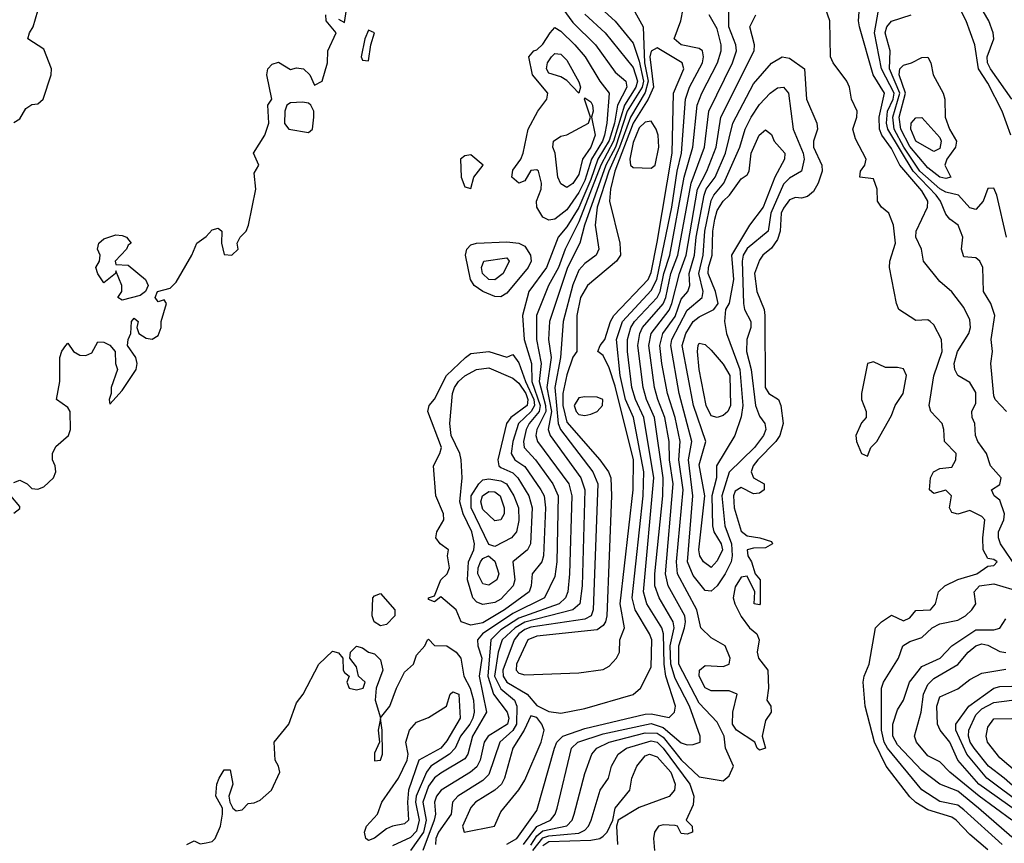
# Model space of a CAD drawing. Header units: metres. Extents: x -51132 to -49532, y -231222 to -229437.
# Tile 291 of 656: x -50838 to -50756, y -230164 to -230096. Entities that reach past the tile are written whole.
import ezdxf

# ---------------------------------------------------------------- set-up
doc = ezdxf.new("R2010")
doc.units = ezdxf.units.M
for name, color, linetype in [('CONTOUR_HALF', 8, 'Continuous'), ('CONTOUR_INDEX', 1, 'Continuous'), ('CONTOUR_INTER', 3, 'Continuous')]:
    doc.layers.add(name, color=color, linetype=linetype)

msp = doc.modelspace()

# ---------------------------------------------------------------- linework, layer by layer
at = {"layer": 'CONTOUR_HALF'}
for points, elevation in [([(-50795.687, -230164.259), (-50794.58, -230162.777), (-50793.437, -230162.259), (-50793.053, -230161.759), (-50792.901, -230161.259), (-50791.714, -230156.259), (-50791.171, -230155.759), (-50789.08, -230155.075), (-50785.08, -230154.194), (-50784.08, -230154.54), (-50782.58, -230155.823), (-50782.08, -230155.983), (-50781.58, -230155.964), (-50781.01, -230155.759), (-50781.009, -230155.259), (-50781.884, -230152.759), (-50783.08, -230150.454), (-50783.452, -230149.259), (-50783.496, -230147.759), (-50783.174, -230146.259), (-50783.24, -230145.759), (-50784.42, -230143.759), (-50784.784, -230142.759), (-50784.778, -230141.759), (-50784.103, -230135.259), (-50784.069, -230133.759), (-50784.81, -230128.759), (-50785.465, -230127.259), (-50785.745, -230126.259), (-50786.174, -230122.759), (-50786.028, -230121.759), (-50785.799, -230121.259), (-50784.08, -230119.303), (-50783.843, -230118.759), (-50783.453, -230116.759), (-50782.865, -230115.259), (-50781.753, -230109.259), (-50780.649, -230106.259), (-50780.27, -230103.259), (-50778.322, -230099.259), (-50777.968, -230098.259), (-50778.035, -230097.759), (-50778.626, -230096.259), (-50778.655, -230093.259)], 10.5), ([(-50757.08, -230164.725), (-50758.58, -230163.44), (-50759.715, -230162.259), (-50760.08, -230162), (-50762.08, -230161.395), (-50763.08, -230160.785), (-50763.58, -230160.311), (-50765.548, -230157.759), (-50766.513, -230155.759), (-50767.279, -230152.759), (-50767.453, -230150.759), (-50767.377, -230150.259), (-50766.957, -230149.259), (-50766.411, -230146.259), (-50765.919, -230145.759), (-50765.08, -230145.207), (-50764.08, -230145.654), (-50763.58, -230145.403), (-50763.08, -230144.798), (-50761.846, -230144.759), (-50761.422, -230144.259), (-50761.173, -230143.259), (-50760.662, -230142.759), (-50759.58, -230142.228), (-50757.986, -230141.759), (-50757.08, -230141.123), (-50756.58, -230141.066), (-50756.294, -230140.759), (-50756.58, -230140.558), (-50757.08, -230140.469), (-50757.455, -230139.759), (-50757.508, -230138.759), (-50757.336, -230137.259), (-50757.58, -230136.982), (-50758.58, -230136.489), (-50759.58, -230136.78), (-50760.08, -230136.663), (-50760.262, -230136.259), (-50760.101, -230135.259), (-50760.58, -230134.809), (-50761.58, -230135.08), (-50761.934, -230134.759), (-50761.852, -230133.759), (-50761.592, -230133.259), (-50761.08, -230132.99), (-50760.08, -230132.896), (-50759.743, -230132.259), (-50759.725, -230131.759), (-50760.686, -230130.759), (-50760.731, -230129.759), (-50760.885, -230129.259), (-50761.808, -230128.259), (-50761.962, -230127.759), (-50761.58, -230125.276), (-50760.89, -230123.259), (-50760.924, -230122.259), (-50761.58, -230121.042), (-50761.871, -230120.759), (-50762.08, -230120.635), (-50763.08, -230120.692), (-50764.472, -230119.759), (-50764.674, -230119.259), (-50765.262, -230116.259), (-50765.229, -230115.759), (-50764.772, -230114.259), (-50764.914, -230112.759), (-50765.307, -230111.759), (-50765.93, -230111.259), (-50766.26, -230110.759), (-50766.27, -230109.759), (-50766.58, -230108.893), (-50767.711, -230108.759), (-50767.655, -230108.259), (-50767.314, -230107.759), (-50767.208, -230107.259), (-50768.08, -230105.56), (-50768.317, -230104.759), (-50767.964, -230103.759), (-50767.939, -230103.259), (-50768.427, -230102.259), (-50768.57, -230101.259), (-50768.808, -230100.759), (-50769.933, -230099.259), (-50770.158, -230098.759), (-50770.222, -230095.759), (-50770.924, -230093.759)], 11.5), ([(-50755.532, -230128.259), (-50756.475, -230127.259), (-50756.58, -230126.94), (-50756.826, -230124.259), (-50756.703, -230123.259), (-50756.811, -230122.259), (-50756.497, -230120.259), (-50756.82, -230119.259), (-50757.449, -230118.259), (-50757.505, -230116.259), (-50757.742, -230115.759), (-50758.08, -230115.455), (-50759.08, -230115.395), (-50759.279, -230114.759), (-50759.17, -230113.759), (-50759.543, -230112.759), (-50760.237, -230112.259), (-50760.58, -230111.841), (-50761.024, -230110.759), (-50761.377, -230110.259), (-50763.298, -230108.259), (-50765.401, -230104.759), (-50765.502, -230104.259), (-50765.416, -230103.259), (-50764.963, -230102.259), (-50764.873, -230101.759), (-50765.914, -230099.759), (-50766.496, -230096.759), (-50765.965, -230093.759)], 12.5), ([(-50755.167, -230105.259), (-50755.893, -230103.259), (-50757.08, -230100.93), (-50757.864, -230099.759), (-50758.15, -230097.759), (-50758.879, -230095.759), (-50759.877, -230093.759)], 13.5), ([(-50838.08, -230104.22), (-50837.58, -230103.899), (-50837.08, -230103.041), (-50836.58, -230102.7), (-50836.08, -230102.65), (-50835.646, -230102.259), (-50834.972, -230100.259), (-50834.951, -230099.759), (-50835.58, -230098.117), (-50836.92, -230097.259), (-50836.783, -230096.759), (-50836.469, -230096.259), (-50835.898, -230094.259)], 10.5), ([(-50786.581, -230094.759), (-50785.749, -230096.259), (-50785.638, -230099.259), (-50785.323, -230100.759), (-50785.58, -230101.712), (-50786.804, -230103.759), (-50787.697, -230106.259), (-50788.603, -230108.259), (-50789.562, -230111.259), (-50789.731, -230112.759), (-50789.426, -230114.759), (-50789.663, -230115.259), (-50790.58, -230115.948), (-50791.08, -230116.501), (-50791.58, -230117.718), (-50792.4, -230120.759), (-50792.613, -230123.759), (-50793.098, -230126.259), (-50792.804, -230129.259), (-50792.606, -230129.759), (-50789.937, -230133.259), (-50789.507, -230134.259), (-50789.888, -230144.759), (-50790.055, -230145.259), (-50790.58, -230145.54), (-50795.08, -230146.201), (-50795.58, -230146.383), (-50796.093, -230146.759), (-50796.47, -230147.259), (-50797.408, -230149.759), (-50797.374, -230150.259), (-50797.08, -230150.763), (-50795.395, -230151.759), (-50794.58, -230152.697), (-50793.58, -230153.221), (-50792.58, -230153.345), (-50790.58, -230152.971), (-50786.58, -230151.783), (-50785.972, -230151.259), (-50785.08, -230149.51), (-50785.02, -230147.259), (-50785.203, -230146.759), (-50786.412, -230144.759), (-50786.643, -230143.759), (-50785.753, -230135.259), (-50785.7, -230133.259), (-50786.537, -230128.759), (-50787.198, -230127.259), (-50787.653, -230125.259), (-50787.964, -230122.259), (-50787.473, -230120.759), (-50785.08, -230118.19), (-50784.615, -230117.259), (-50783.348, -230111.259), (-50782.922, -230108.259), (-50782.554, -230106.759), (-50782.229, -230102.259), (-50781.876, -230101.259), (-50780.815, -230099.259), (-50780.714, -230098.759), (-50780.821, -230098.259), (-50781.08, -230098.046), (-50782.58, -230097.747), (-50783.151, -230097.259), (-50782.605, -230095.759), (-50782.407, -230094.759)], 9.5), ([(-50790.58, -230095.212), (-50788.894, -230096.759), (-50786.58, -230099.627), (-50786.211, -230100.759), (-50786.347, -230101.259), (-50787.295, -230102.759), (-50788.213, -230105.759), (-50789.265, -230107.759), (-50791.08, -230112.465), (-50792.222, -230114.759), (-50792.795, -230116.259), (-50793.601, -230117.759), (-50794.609, -230120.259), (-50794.619, -230122.259), (-50794.211, -230124.259), (-50794.39, -230125.759), (-50793.854, -230127.759), (-50793.845, -230128.259), (-50794.596, -230129.759), (-50794.663, -230130.259), (-50794.516, -230130.759), (-50791.935, -230134.259), (-50791.669, -230135.259), (-50791.862, -230141.759), (-50792.011, -230143.259), (-50792.202, -230143.759), (-50792.74, -230144.259), (-50796.08, -230145.437), (-50797.58, -230146.401), (-50798.422, -230147.259), (-50798.672, -230150.259), (-50798.195, -230151.759), (-50797.04, -230153.259), (-50796.919, -230153.759), (-50797.011, -230154.259), (-50798.629, -230155.259), (-50798.956, -230155.759), (-50799.302, -230157.259), (-50799.58, -230157.816), (-50800.093, -230158.259), (-50802.539, -230159.759), (-50802.936, -230160.259), (-50803.086, -230160.759), (-50803.019, -230161.759), (-50803.134, -230162.259), (-50804.063, -230164.759)], 10.5), ([(-50793.471, -230096.759), (-50793.08, -230096.32), (-50792.58, -230096.61), (-50791.421, -230097.759), (-50790.567, -230098.759), (-50789.342, -230100.759), (-50788.567, -230101.759), (-50788.753, -230104.259), (-50788.95, -230105.259), (-50789.124, -230105.759), (-50790.047, -230107.259), (-50790.58, -230109.03), (-50791.08, -230110.039), (-50792.08, -230111.463), (-50793.08, -230112.262), (-50793.58, -230112.333), (-50794.08, -230112.075), (-50794.584, -230111.259), (-50794.616, -230110.759), (-50794.223, -230109.759), (-50794.191, -230109.259), (-50794.451, -230108.259), (-50794.58, -230108.145), (-50795.08, -230108.212), (-50795.58, -230109.068), (-50796.08, -230109.245), (-50796.653, -230108.759), (-50796.58, -230108.174), (-50795.914, -230107.259), (-50795.708, -230106.759), (-50795.297, -230104.759), (-50794.488, -230103.259), (-50793.764, -230102.259), (-50793.668, -230101.759), (-50794.944, -230100.259), (-50795.245, -230098.759), (-50794.846, -230098.259), (-50794.58, -230098.168), (-50794.08, -230097.691), (-50793.471, -230096.759)], 11.5), ([(-50774.174, -230098.759), (-50773.58, -230098.872), (-50772.316, -230099.759), (-50772.157, -230102.259), (-50771.312, -230104.259), (-50771.231, -230104.759), (-50771.564, -230105.759), (-50771.578, -230106.259), (-50770.875, -230107.759), (-50770.867, -230108.259), (-50771.18, -230109.259), (-50771.58, -230109.944), (-50772.08, -230110.363), (-50772.58, -230110.505), (-50773.08, -230110.454), (-50773.58, -230110.635), (-50774.08, -230111.326), (-50774.264, -230111.759), (-50774.354, -230113.259), (-50774.58, -230113.943), (-50775.08, -230114.662), (-50775.787, -230115.259), (-50776.08, -230115.671), (-50776.478, -230116.759), (-50776.289, -230118.259), (-50775.676, -230119.759), (-50775.617, -230120.259), (-50775.584, -230126.259), (-50775.303, -230126.759), (-50774.494, -230127.259), (-50774.297, -230127.759), (-50774.096, -230129.259), (-50774.371, -230130.259), (-50774.72, -230130.759), (-50776.21, -230132.259), (-50776.581, -230132.759), (-50776.756, -230133.259), (-50776.58, -230133.775), (-50775.672, -230134.259), (-50775.687, -230134.759), (-50776.08, -230135.049), (-50776.58, -230135.11), (-50777.58, -230134.562), (-50778.08, -230134.869), (-50778.241, -230135.259), (-50778.167, -230136.259), (-50777.58, -230138.206), (-50777.08, -230138.608), (-50776.033, -230138.759), (-50775.08, -230139.065), (-50774.977, -230139.259), (-50775.58, -230139.601), (-50776.58, -230139.621), (-50777.081, -230139.759), (-50777.03, -230140.259), (-50776.736, -230140.759), (-50776.417, -230141.759), (-50776.019, -230142.259), (-50776.008, -230144.259), (-50776.08, -230144.342), (-50776.516, -230144.259), (-50776.454, -230143.259), (-50777.08, -230141.94), (-50777.58, -230142.033), (-50778.08, -230142.841), (-50778.254, -230143.759), (-50778.126, -230144.259), (-50777.58, -230145.318), (-50776.898, -230146.259), (-50776.299, -230146.759), (-50776.092, -230147.259), (-50776.27, -230148.259), (-50776.137, -230148.759), (-50775.369, -230149.759), (-50775.321, -230151.259), (-50775.448, -230152.259), (-50775.139, -230152.759), (-50775.109, -230153.259), (-50775.58, -230153.961), (-50775.848, -230155.259), (-50775.574, -230156.259), (-50776.08, -230156.416), (-50776.275, -230156.259), (-50776.443, -230155.759), (-50777.992, -230154.759), (-50778.307, -230154.259), (-50778.293, -230153.259), (-50777.921, -230151.759), (-50778.58, -230151.495), (-50780.08, -230151.498), (-50780.58, -230151.244), (-50781.096, -230150.259), (-50781.056, -230149.759), (-50780.58, -230149.376), (-50779.08, -230149.459), (-50778.603, -230149.259), (-50778.505, -230148.759), (-50778.914, -230147.759), (-50780.08, -230147.084), (-50780.953, -230146.259), (-50781.289, -230144.759), (-50782.882, -230141.759), (-50782.976, -230140.759), (-50782.417, -230134.759), (-50782.77, -230132.259), (-50782.657, -230130.759), (-50783.072, -230128.759), (-50783.72, -230126.759), (-50784.2, -230124.259), (-50784.353, -230122.759), (-50784.12, -230121.759), (-50783.08, -230120.338), (-50782.58, -230118.915), (-50782.041, -230118.259), (-50781.851, -230117.759), (-50781.91, -230116.759), (-50781.469, -230115.259), (-50781.336, -230113.759), (-50780.675, -230110.259), (-50780.506, -230109.759), (-50779.765, -230108.759), (-50778.885, -230106.759), (-50778.278, -230104.259), (-50776.58, -230101), (-50775.08, -230099.279), (-50774.174, -230098.759)], 11.5), ([(-50763.437, -230099.259), (-50762.58, -230098.802), (-50762.08, -230098.784), (-50761.811, -230099.259), (-50761.624, -230100.259), (-50760.784, -230101.759), (-50760.651, -230102.259), (-50760.634, -230103.759), (-50760.28, -230104.759), (-50759.69, -230105.759), (-50759.766, -230106.259), (-50760.489, -230107.259), (-50760.657, -230107.759), (-50760.165, -230108.759), (-50760.58, -230108.883), (-50761.08, -230108.762), (-50762.08, -230107.992), (-50763.58, -230106.212), (-50764.317, -230104.759), (-50764.455, -230103.759), (-50763.94, -230101.759), (-50764.44, -230100.259), (-50764.398, -230099.759), (-50764.08, -230099.455), (-50763.437, -230099.259)], 13.5), ([(-50785.58, -230104.172), (-50786.08, -230104.662), (-50786.58, -230105.875), (-50786.843, -230107.259), (-50786.802, -230107.759), (-50786.58, -230107.962), (-50785.08, -230108.022), (-50784.753, -230107.759), (-50784.446, -230106.259), (-50784.495, -230105.259), (-50784.655, -230104.759), (-50785.08, -230104.099), (-50785.58, -230104.172)], 8.5), ([(-50776.096, -230105.259), (-50775.58, -230104.833), (-50775.08, -230105.222), (-50774.858, -230105.759), (-50773.968, -230106.759), (-50773.998, -230107.259), (-50774.795, -230108.759), (-50775.759, -230111.259), (-50776.904, -230112.759), (-50778.399, -230115.259), (-50778.224, -230117.259), (-50778.58, -230119.249), (-50778.894, -230119.759), (-50778.979, -230120.759), (-50778.799, -230121.759), (-50777.7, -230124.759), (-50777.456, -230127.759), (-50777.58, -230128.704), (-50778.116, -230130.259), (-50779.641, -230132.759), (-50779.64, -230133.759), (-50780.036, -230135.259), (-50779.972, -230137.759), (-50779.878, -230138.259), (-50779.251, -230139.259), (-50779.158, -230139.759), (-50779.58, -230140.667), (-50780.08, -230141.235), (-50780.735, -230140.759), (-50781.032, -230140.259), (-50781.119, -230139.759), (-50780.618, -230135.259), (-50781.08, -230132.696), (-50780.53, -230130.759), (-50781.566, -230127.759), (-50782.505, -230122.759), (-50782.18, -230121.759), (-50781.58, -230120.755), (-50781.08, -230120.371), (-50779.872, -230119.759), (-50779.491, -230119.259), (-50779.738, -230118.259), (-50780.324, -230116.759), (-50780.316, -230116.259), (-50779.996, -230115.259), (-50779.938, -230113.259), (-50779.778, -230112.259), (-50779.58, -230111.527), (-50779.098, -230110.759), (-50778.57, -230110.259), (-50777.58, -230108.894), (-50777.08, -230108.578), (-50776.929, -230108.259), (-50776.762, -230106.759), (-50776.096, -230105.259)], 12.5), ([(-50799.588, -230114.259), (-50797.08, -230114.127), (-50796.08, -230114.262), (-50795.58, -230114.509), (-50795.114, -230115.259), (-50795.066, -230115.759), (-50795.313, -230116.259), (-50797.08, -230118.403), (-50797.58, -230118.703), (-50798.08, -230118.677), (-50799.08, -230118.282), (-50799.785, -230117.759), (-50800.099, -230117.259), (-50800.52, -230115.259), (-50800.395, -230114.759), (-50800.08, -230114.398), (-50799.588, -230114.259)], 11.5), ([(-50800.514, -230123.759), (-50800.08, -230123.432), (-50798.58, -230123.267), (-50797.08, -230123.729), (-50796.58, -230123.502), (-50796.08, -230124.205), (-50795.538, -230125.759), (-50794.839, -230127.259), (-50794.791, -230127.759), (-50795.049, -230128.259), (-50796.098, -230129.259), (-50796.59, -230130.759), (-50796.727, -230131.759), (-50796.412, -230132.259), (-50795.58, -230132.814), (-50794.239, -230134.759), (-50793.984, -230135.259), (-50793.862, -230136.259), (-50794.028, -230140.259), (-50794.16, -230140.759), (-50794.983, -230141.759), (-50795.046, -230142.759), (-50795.233, -230143.259), (-50797.273, -230144.759), (-50799.08, -230145.83), (-50800.08, -230146.037), (-50800.878, -230145.759), (-50801.298, -230144.759), (-50802.58, -230143.663), (-50803.08, -230144.088), (-50803.58, -230143.904), (-50803.605, -230143.759), (-50803.08, -230143.59), (-50802.58, -230142.264), (-50802.027, -230141.759), (-50801.843, -230141.259), (-50802.014, -230140.259), (-50801.939, -230139.759), (-50802.609, -230139.259), (-50802.973, -230138.759), (-50802.902, -230138.259), (-50802.323, -230137.259), (-50802.349, -230136.759), (-50802.989, -230135.259), (-50803.17, -230132.759), (-50802.64, -230131.759), (-50802.518, -230131.259), (-50803.646, -230128.259), (-50803.532, -230127.759), (-50803.08, -230127.221), (-50802.093, -230125.259), (-50800.514, -230123.759)], 11.5), ([(-50791.08, -230127.121), (-50791.477, -230127.759), (-50791.315, -230128.259), (-50791.08, -230128.513), (-50790.58, -230128.588), (-50790.08, -230128.484), (-50789.578, -230128.259), (-50789.134, -230127.759), (-50789.1, -230127.259), (-50789.58, -230127.065), (-50790.58, -230127.022), (-50791.08, -230127.121)], 8.5), ([(-50799.395, -230134.259), (-50799.08, -230133.943), (-50798.58, -230133.84), (-50797.58, -230134.017), (-50797.107, -230134.259), (-50796.489, -230135.259), (-50796.098, -230136.259), (-50796.08, -230137.32), (-50796.278, -230138.259), (-50796.698, -230138.759), (-50798.08, -230139.472), (-50798.58, -230139.329), (-50800.037, -230136.259), (-50800.048, -230135.259), (-50799.395, -230134.259)], 12.5), ([(-50798.607, -230140.259), (-50798.08, -230140.706), (-50797.747, -230141.759), (-50797.924, -230142.259), (-50798.58, -230142.706), (-50799.08, -230142.583), (-50799.478, -230141.759), (-50799.465, -230141.259), (-50799.277, -230140.759), (-50799.08, -230140.489), (-50798.607, -230140.259)], 12.5), ([(-50808.215, -230143.759), (-50808.08, -230143.573), (-50807.58, -230143.405), (-50806.4, -230144.759), (-50806.4, -230145.259), (-50807.08, -230145.984), (-50807.58, -230146.075), (-50808.111, -230145.759), (-50808.273, -230145.259), (-50808.215, -230143.759)], 11.5), ([(-50755.08, -230163.662), (-50757.845, -230161.259), (-50759.58, -230159.838), (-50761.08, -230159.262), (-50762.58, -230158.129), (-50764.58, -230155.972), (-50764.969, -230155.259), (-50764.981, -230154.259), (-50764.58, -230153.077), (-50764.085, -230152.259), (-50763.582, -230150.759), (-50762.58, -230149.466), (-50761.055, -230148.759), (-50760.08, -230147.759), (-50758.08, -230146.424), (-50756.58, -230146.403), (-50756.08, -230146.283), (-50755.58, -230145.511)], 12.5), ([(-50823.7, -230164.259), (-50823.08, -230163.969), (-50822.58, -230164.224), (-50822.08, -230164.142), (-50821.58, -230164.012), (-50821.329, -230163.759), (-50820.895, -230162.759), (-50820.724, -230161.759), (-50820.732, -230161.259), (-50821.276, -230160.259), (-50821.19, -230159.259), (-50820.997, -230158.759), (-50820.58, -230158.061), (-50820.08, -230158.051), (-50819.872, -230159.259), (-50820.209, -230160.259), (-50820.123, -230160.759), (-50819.864, -230161.259), (-50819.58, -230161.475), (-50819.08, -230161.379), (-50818.58, -230160.858), (-50818.08, -230160.809), (-50817.58, -230160.585), (-50816.657, -230159.759), (-50815.956, -230158.259), (-50816.068, -230157.759), (-50816.356, -230157.259), (-50816.438, -230155.759), (-50815.196, -230154.259), (-50814.58, -230152.474), (-50814.007, -230151.759), (-50812.704, -230149.259), (-50811.58, -230148.189), (-50811.08, -230148.318), (-50810.709, -230148.759), (-50810.684, -230149.759), (-50810.58, -230149.976), (-50810.179, -230150.259), (-50810.395, -230150.759), (-50810.199, -230151.259), (-50809.58, -230151.403), (-50809.014, -230151.259), (-50808.873, -230150.759), (-50809.404, -230150.259), (-50809.58, -230149.495), (-50810.134, -230148.759), (-50810.071, -230148.259), (-50809.58, -230147.763), (-50809.08, -230147.914), (-50808.58, -230148.285), (-50808.08, -230148.413), (-50807.58, -230148.915), (-50807.391, -230149.759), (-50807.936, -230151.259), (-50808.037, -230152.259), (-50807.58, -230153.728), (-50806.812, -230152.759), (-50806.259, -230151.259), (-50805.58, -230149.922), (-50804.848, -230149.259), (-50804.58, -230148.522), (-50803.886, -230147.759), (-50803.686, -230147.259), (-50803.58, -230147.195), (-50803.08, -230147.731), (-50802.079, -230147.759), (-50801.291, -230148.259), (-50800.891, -230148.759), (-50800.658, -230150.259), (-50800.13, -230151.259), (-50799.847, -230152.259), (-50799.788, -230153.259), (-50799.917, -230153.759), (-50800.151, -230154.259), (-50800.936, -230155.259), (-50801.362, -230156.259), (-50801.848, -230156.759), (-50803.395, -230157.759), (-50803.768, -230158.259), (-50804.607, -230160.259), (-50804.667, -230160.759), (-50804.371, -230162.259), (-50804.58, -230163.157), (-50805.08, -230163.703), (-50806.58, -230164.379)], 11.5), ([(-50754.58, -230161.546), (-50757.835, -230159.259), (-50759.586, -230157.259), (-50760.244, -230155.759), (-50761.054, -230154.759), (-50761.267, -230154.259), (-50761.317, -230152.759), (-50761.08, -230151.993), (-50759.58, -230151.325), (-50758.58, -230150.559), (-50757.58, -230150.027), (-50755.58, -230149.7)], 13.5), ([(-50751.76, -230162.259), (-50755.711, -230158.759), (-50757.027, -230157.759), (-50758.218, -230156.259), (-50758.543, -230155.759), (-50758.682, -230155.259), (-50758.667, -230154.759), (-50758.08, -230153.489), (-50757.58, -230152.984), (-50756.58, -230152.446), (-50755.08, -230152.261)], 14.5), ([(-50807.58, -230153.8), (-50807.792, -230154.759), (-50807.678, -230155.759), (-50808.08, -230156.664), (-50808.08, -230157.306), (-50807.58, -230157.266), (-50807.413, -230156.759), (-50807.433, -230154.759), (-50807.58, -230153.8)], 11.5), ([(-50795.08, -230153.561), (-50795.651, -230154.759), (-50796.573, -230156.259), (-50797.276, -230158.759), (-50797.529, -230159.259), (-50798.084, -230159.759), (-50799.681, -230160.759), (-50800.08, -230161.205), (-50800.777, -230162.759), (-50800.624, -230163.259), (-50798.102, -230162.759), (-50797.58, -230161.543), (-50796.08, -230159.717), (-50795.58, -230158.922), (-50794.223, -230155.759), (-50793.972, -230154.759), (-50794.155, -230154.259), (-50794.58, -230153.704), (-50795.08, -230153.561)], 9.5), ([(-50794.927, -230164.759), (-50794.08, -230163.718), (-50793.58, -230163.541), (-50791.08, -230163.331), (-50790.58, -230163.077), (-50790.284, -230162.759), (-50790.07, -230162.259), (-50789.319, -230159.759), (-50788.636, -230158.759), (-50788.374, -230157.759), (-50787.83, -230156.759), (-50787.126, -230156.259), (-50785.08, -230155.656), (-50784.58, -230155.75), (-50784.08, -230156.255), (-50781.859, -230159.259), (-50781.518, -230160.259), (-50781.58, -230160.959), (-50782.16, -230162.259), (-50781.678, -230162.759), (-50781.646, -230163.259), (-50782.08, -230163.404), (-50782.58, -230163.347), (-50782.893, -230162.759), (-50783.08, -230162.684), (-50784.08, -230162.625), (-50784.467, -230162.759), (-50784.792, -230163.259), (-50784.879, -230163.759), (-50784.786, -230164.759)], 11.5)]:
    msp.add_lwpolyline(points, dxfattribs=dict(at, elevation=elevation))
at = {"layer": 'CONTOUR_INDEX'}
for points, elevation in [([(-50789.58, -230094.433), (-50788.08, -230095.78), (-50786.58, -230097.621), (-50786.08, -230099.096), (-50785.726, -230100.759), (-50785.826, -230101.259), (-50787.059, -230103.259), (-50788.055, -230106.259), (-50788.839, -230107.759), (-50790.623, -230112.759), (-50791, -230114.259), (-50792.03, -230116.259), (-50793.54, -230120.759), (-50793.601, -230122.259), (-50793.404, -230123.759), (-50793.75, -230126.259), (-50793.36, -230128.259), (-50793.633, -230129.759), (-50793.481, -230130.259), (-50790.932, -230133.759), (-50790.583, -230134.759), (-50790.814, -230142.759), (-50790.997, -230144.259), (-50791.58, -230144.762), (-50795.58, -230145.771), (-50796.398, -230146.259), (-50797.467, -230147.259), (-50797.805, -230148.259), (-50798.095, -230150.259), (-50797.58, -230151.314), (-50796.444, -230152.259), (-50796.255, -230152.759), (-50796.264, -230154.259), (-50796.58, -230154.796), (-50797.664, -230155.759), (-50798.58, -230158.452), (-50799.08, -230158.953), (-50801.148, -230160.259), (-50801.601, -230160.759), (-50801.7, -230161.759), (-50802.769, -230163.259), (-50802.988, -230163.759), (-50803.016, -230164.259)], 10), ([(-50797.08, -230164.255), (-50796.249, -230163.759), (-50794.58, -230161.451), (-50793.117, -230156.259), (-50792.911, -230155.759), (-50792.426, -230155.259), (-50790.58, -230154.633), (-50785.58, -230153.431), (-50785.08, -230153.415), (-50783.58, -230153.719), (-50783.139, -230153.259), (-50783.046, -230152.759), (-50783.846, -230150.259), (-50783.989, -230149.259), (-50784.061, -230146.759), (-50784.185, -230146.259), (-50785.424, -230144.259), (-50785.72, -230143.259), (-50784.863, -230133.759), (-50785.676, -230128.759), (-50786.386, -230127.259), (-50786.677, -230126.259), (-50787.051, -230123.259), (-50787.057, -230122.259), (-50786.768, -230121.259), (-50786.46, -230120.759), (-50784.581, -230118.759), (-50784.316, -230118.259), (-50784.013, -230116.759), (-50783.525, -230115.259), (-50782.334, -230108.759), (-50781.613, -230106.259), (-50781.254, -230102.759), (-50780.866, -230101.759), (-50779.563, -230099.259), (-50779.25, -230098.259), (-50779.249, -230097.759), (-50779.58, -230096.414), (-50780.246, -230095.259)], 10), ([(-50754.58, -230158.35), (-50756.08, -230157.068), (-50757.102, -230155.759), (-50757.226, -230155.259), (-50757.08, -230154.521), (-50756.58, -230153.824), (-50755.08, -230153.784)], 15)]:
    msp.add_lwpolyline(points, dxfattribs=dict(at, elevation=elevation))
at = {"layer": 'CONTOUR_INTER'}
for points, elevation in [([(-50755.08, -230102.259), (-50756.871, -230099.759), (-50757.111, -230099.259), (-50757.127, -230098.759), (-50756.588, -230097.259), (-50756.634, -230096.759), (-50756.99, -230095.759), (-50758.157, -230093.759)], 14), ([(-50811.08, -230095.624), (-50810.58, -230095.9), (-50810.325, -230094.259)], 11), ([(-50792.412, -230094.759), (-50791.58, -230095.892), (-50789.704, -230097.759), (-50788.08, -230100.03), (-50787.174, -230100.759), (-50787.105, -230101.259), (-50787.868, -230102.759), (-50788.139, -230104.259), (-50788.58, -230105.714), (-50789.505, -230107.259), (-50790.08, -230108.956), (-50791.08, -230111.28), (-50792.08, -230112.901), (-50792.817, -230113.759), (-50793.767, -230116.259), (-50795.263, -230118.259), (-50795.777, -230120.259), (-50795.646, -230122.259), (-50795.035, -230124.259), (-50794.989, -230125.759), (-50794.302, -230127.759), (-50794.388, -230128.259), (-50795.218, -230129.259), (-50795.461, -230129.759), (-50795.695, -230130.759), (-50795.642, -230131.259), (-50794.692, -230132.259), (-50793.246, -230134.259), (-50792.802, -230135.259), (-50792.92, -230140.759), (-50793.08, -230141.966), (-50793.935, -230143.759), (-50796.58, -230145.06), (-50799.11, -230146.759), (-50799.526, -230147.259), (-50799.498, -230147.759), (-50799.166, -230148.759), (-50799.375, -230150.259), (-50798.762, -230153.259), (-50799.931, -230155.259), (-50800.312, -230156.759), (-50800.58, -230157.139), (-50802.58, -230158.349), (-50803.08, -230158.736), (-50803.58, -230159.431), (-50804.051, -230160.759), (-50803.793, -230162.259), (-50804.002, -230163.259), (-50805.08, -230164.757)], 11), ([(-50754.658, -230141.259), (-50756.017, -230139.259), (-50756.203, -230138.759), (-50756.202, -230138.259), (-50755.763, -230137.259), (-50755.704, -230136.759), (-50756.08, -230135.64), (-50756.558, -230135.259), (-50756.769, -230134.759), (-50756.08, -230134.329), (-50755.96, -230133.759), (-50756.846, -230132.759), (-50757.193, -230131.759), (-50757.902, -230130.759), (-50758.113, -230130.259), (-50758.171, -230129.259), (-50758.378, -230128.759), (-50758.418, -230128.259), (-50758.08, -230127.547), (-50758.08, -230126.66), (-50758.58, -230125.828), (-50759.58, -230125.264), (-50759.831, -230124.759), (-50759.869, -230124.259), (-50759.614, -230123.259), (-50758.651, -230121.759), (-50758.524, -230121.259), (-50758.58, -230120.617), (-50759.08, -230119.6), (-50760.08, -230118.285), (-50761.08, -230117.438), (-50762.429, -230115.759), (-50762.59, -230114.759), (-50763.065, -230113.759), (-50763.026, -230113.259), (-50762.111, -230111.259), (-50762.063, -230110.759), (-50762.58, -230109.898), (-50764.402, -230107.759), (-50765.08, -230106.37), (-50765.885, -230105.259), (-50766.086, -230104.759), (-50766.123, -230103.759), (-50765.676, -230101.759), (-50766.613, -230100.259), (-50767.75, -230096.259), (-50767.847, -230095.759), (-50767.738, -230094.259)], 12), ([(-50838.08, -230134.154), (-50837.58, -230133.972), (-50836.954, -230134.259), (-50836.58, -230134.656), (-50836.08, -230134.721), (-50835.58, -230134.512), (-50834.782, -230133.759), (-50834.59, -230133.259), (-50834.634, -230132.759), (-50834.86, -230132.259), (-50834.863, -230131.759), (-50834.58, -230131.173), (-50833.536, -230130.259), (-50833.354, -230129.759), (-50833.403, -230128.259), (-50833.58, -230127.932), (-50834.539, -230127.259), (-50834.237, -230125.759), (-50834.264, -230123.759), (-50834.08, -230123.226), (-50833.746, -230122.759), (-50833.58, -230122.562), (-50833.126, -230123.259), (-50832.58, -230123.562), (-50832.08, -230123.591), (-50831.58, -230123.375), (-50831.08, -230122.451), (-50830.58, -230122.49), (-50830.08, -230122.744), (-50829.657, -230123.259), (-50829.623, -230124.259), (-50829.456, -230124.759), (-50829.968, -230126.259), (-50829.975, -230126.759), (-50830.146, -230127.259), (-50830.08, -230127.628), (-50829.08, -230126.508), (-50827.901, -230124.759), (-50827.809, -230124.259), (-50827.931, -230123.759), (-50828.626, -230122.759), (-50828.567, -230122.259), (-50828.337, -230121.759), (-50828.277, -230120.759), (-50828.08, -230120.477), (-50827.739, -230120.759), (-50827.849, -230121.259), (-50827.694, -230121.759), (-50827.08, -230122.145), (-50826.58, -230122.248), (-50826.08, -230121.936), (-50825.817, -230121.259), (-50825.821, -230120.759), (-50825.379, -230119.259), (-50825.58, -230118.95), (-50826.08, -230119.134), (-50826.325, -230118.759), (-50826.125, -230118.259), (-50825.08, -230118.003), (-50824.58, -230117.495), (-50823.282, -230115.259), (-50822.861, -230114.259), (-50822.08, -230113.694), (-50821.58, -230113.137), (-50821.08, -230113.005), (-50820.78, -230113.259), (-50820.816, -230114.259), (-50820.58, -230115.203), (-50819.951, -230115.259), (-50819.408, -230114.759), (-50819.495, -230114.259), (-50819.267, -230113.759), (-50818.763, -230113.259), (-50818.57, -230112.759), (-50817.943, -230109.759), (-50818.08, -230108.434), (-50817.69, -230107.759), (-50818.147, -230106.759), (-50817.203, -230105.259), (-50816.864, -230104.259), (-50816.941, -230102.759), (-50816.634, -230102.259), (-50817.047, -230100.259), (-50816.952, -230099.759), (-50816.58, -230099.37), (-50816.08, -230099.204), (-50815.08, -230099.8), (-50814.58, -230099.65), (-50813.977, -230099.759), (-50813.474, -230100.259), (-50813.08, -230101.104), (-50812.447, -230100.759), (-50811.979, -230099.259), (-50811.963, -230098.259), (-50811.271, -230096.759), (-50812.112, -230095.759), (-50812.128, -230095.259)], 11), ([(-50795.08, -230164.338), (-50794.58, -230163.543), (-50794.08, -230163.144), (-50792.08, -230162.73), (-50791.654, -230162.259), (-50791.466, -230161.759), (-50790.58, -230158.378), (-50790.013, -230156.759), (-50789.6, -230156.259), (-50788.58, -230155.766), (-50785.58, -230154.973), (-50784.58, -230155.001), (-50784.08, -230155.342), (-50782.58, -230157.226), (-50781.08, -230158.645), (-50779.08, -230158.963), (-50778.58, -230158.557), (-50778.239, -230157.759), (-50778.883, -230156.259), (-50779.012, -230155.259), (-50779.58, -230154.104), (-50781.08, -230152.511), (-50782.765, -230149.259), (-50782.787, -230147.759), (-50782.315, -230146.259), (-50782.218, -230145.759), (-50782.283, -230145.259), (-50783.672, -230142.759), (-50783.898, -230141.759), (-50783.236, -230134.259), (-50783.561, -230132.259), (-50783.586, -230130.759), (-50783.943, -230128.759), (-50784.535, -230127.259), (-50784.786, -230126.259), (-50785.264, -230122.759), (-50785.086, -230121.759), (-50783.58, -230119.827), (-50783.365, -230119.259), (-50782.717, -230116.759), (-50782.176, -230115.259), (-50781.219, -230109.759), (-50780.461, -230108.259), (-50779.67, -230106.259), (-50779.28, -230103.759), (-50776.505, -230098.259), (-50776.479, -230097.759), (-50776.881, -230096.259), (-50776.367, -230095.259)], 11), ([(-50755.533, -230113.759), (-50756.327, -230110.259), (-50756.58, -230109.681), (-50757.08, -230109.7), (-50757.462, -230110.759), (-50758.08, -230111.454), (-50758.58, -230111.318), (-50759.509, -230110.259), (-50760.58, -230110.018), (-50761.08, -230109.723), (-50762.721, -230108.259), (-50764.072, -230106.259), (-50764.857, -230104.759), (-50764.993, -230103.759), (-50764.389, -230101.759), (-50765.254, -230099.759), (-50765.195, -230098.259), (-50765.618, -230096.759), (-50765.473, -230096.259), (-50765.08, -230095.768), (-50763.465, -230095.259)], 13), ([(-50808.58, -230096.521), (-50808.89, -230097.259), (-50809.197, -230098.759), (-50809.08, -230099.014), (-50808.58, -230099.093), (-50808.383, -230097.759), (-50808.083, -230096.759), (-50808.58, -230096.521)], 11), ([(-50784.58, -230097.996), (-50785.08, -230098.283), (-50785.177, -230098.759), (-50784.886, -230101.259), (-50785.324, -230102.259), (-50786.58, -230104.267), (-50788.1, -230108.259), (-50788.462, -230109.759), (-50788.53, -230110.759), (-50787.695, -230114.259), (-50787.633, -230115.259), (-50787.971, -230115.759), (-50790.359, -230117.759), (-50790.957, -230118.759), (-50791.271, -230120.259), (-50791.267, -230123.259), (-50791.58, -230123.722), (-50792.08, -230125.207), (-50792.429, -230126.759), (-50792.41, -230127.759), (-50792.08, -230129.141), (-50789.336, -230132.259), (-50788.632, -230133.259), (-50788.428, -230133.759), (-50788.37, -230135.259), (-50788.763, -230145.259), (-50788.875, -230145.759), (-50789.08, -230146.049), (-50789.58, -230146.403), (-50794.58, -230146.94), (-50795.324, -230147.259), (-50796.285, -230149.259), (-50796.311, -230149.759), (-50796.08, -230150.016), (-50795.58, -230150.152), (-50791.08, -230149.999), (-50789.08, -230149.708), (-50788.58, -230149.448), (-50787.95, -230148.759), (-50787.722, -230148.259), (-50787.691, -230147.259), (-50787.29, -230146.259), (-50787.646, -230144.259), (-50786.565, -230134.759), (-50786.558, -230132.259), (-50788.08, -230126.151), (-50788.58, -230124.631), (-50789.08, -230123.586), (-50789.498, -230123.259), (-50789.325, -230122.759), (-50788.93, -230122.259), (-50788.471, -230120.759), (-50788.186, -230120.259), (-50785.338, -230117.259), (-50785.08, -230116.688), (-50784.58, -230114.173), (-50783.325, -230106.759), (-50783.209, -230101.759), (-50782.363, -230099.759), (-50782.502, -230099.259), (-50784.58, -230097.996)], 9), ([(-50793.365, -230098.759), (-50793.08, -230098.463), (-50792.58, -230098.519), (-50792.08, -230099.022), (-50791.08, -230100.836), (-50790.949, -230101.259), (-50791.08, -230101.759), (-50792.08, -230100.721), (-50792.58, -230100.423), (-50793.58, -230100.103), (-50793.777, -230099.759), (-50793.708, -230099.259), (-50793.365, -230098.759)], 12), ([(-50775.175, -230101.759), (-50774.58, -230101.333), (-50774.08, -230101.284), (-50773.663, -230101.759), (-50773.255, -230104.759), (-50772.424, -230106.759), (-50772.367, -230107.259), (-50772.58, -230108.262), (-50773.58, -230108.846), (-50774.08, -230109.339), (-50775.119, -230111.759), (-50775.357, -230113.259), (-50777.08, -230114.692), (-50777.425, -230115.259), (-50777.516, -230115.759), (-50777.405, -230119.259), (-50777.316, -230119.759), (-50776.794, -230120.759), (-50776.796, -230121.259), (-50777.124, -230122.259), (-50777.149, -230123.259), (-50776.763, -230124.759), (-50776.413, -230127.759), (-50776.08, -230128.642), (-50775.623, -230129.259), (-50775.548, -230129.759), (-50775.725, -230130.259), (-50776.497, -230131.259), (-50778.58, -230133.29), (-50779.205, -230135.259), (-50778.941, -230137.759), (-50778.388, -230139.259), (-50778.329, -230140.259), (-50778.435, -230140.759), (-50778.914, -230141.759), (-50779.58, -230142.763), (-50780.08, -230143.186), (-50780.58, -230143.129), (-50781.58, -230141.885), (-50782.049, -230140.759), (-50781.609, -230135.259), (-50781.972, -230132.259), (-50781.706, -230130.759), (-50782.759, -230126.759), (-50783.437, -230122.759), (-50783.365, -230122.259), (-50782.08, -230119.813), (-50780.836, -230118.759), (-50780.755, -230118.259), (-50781.124, -230116.759), (-50780.752, -230115.259), (-50780.612, -230113.259), (-50780.08, -230110.689), (-50779.873, -230110.259), (-50779.029, -230109.259), (-50777.701, -230106.259), (-50777.269, -230104.759), (-50776.75, -230103.759), (-50776.08, -230102.721), (-50775.175, -230101.759)], 12), ([(-50790.615, -230102.259), (-50790.58, -230102.152), (-50790.08, -230102.488), (-50789.951, -230102.759), (-50789.892, -230103.259), (-50790.047, -230103.759), (-50789.723, -230105.259), (-50790.08, -230106.252), (-50790.795, -230107.259), (-50791.08, -230108.549), (-50791.58, -230109.289), (-50792.08, -230109.615), (-50792.58, -230109.312), (-50792.833, -230108.759), (-50793.058, -230106.759), (-50793.257, -230106.259), (-50793.201, -230105.759), (-50792.58, -230105.347), (-50792.08, -230105.227), (-50790.282, -230104.259), (-50790.112, -230103.759), (-50790.615, -230102.259)], 12), ([(-50815.08, -230102.581), (-50815.379, -230102.759), (-50815.55, -230103.259), (-50815.58, -230104.281), (-50815.211, -230104.759), (-50813.58, -230105.036), (-50813.247, -230104.759), (-50813.134, -230103.759), (-50813.117, -230103.259), (-50813.387, -230102.759), (-50813.58, -230102.589), (-50814.08, -230102.522), (-50815.08, -230102.581)], 11), ([(-50763.455, -230104.259), (-50763.08, -230103.81), (-50762.58, -230103.806), (-50761.08, -230105.451), (-50760.95, -230105.759), (-50761.08, -230106.377), (-50761.58, -230106.613), (-50763.08, -230105.766), (-50763.475, -230104.759), (-50763.455, -230104.259)], 14), ([(-50800.58, -230106.979), (-50800.92, -230107.259), (-50800.884, -230108.759), (-50800.58, -230109.561), (-50800.08, -230109.689), (-50799.81, -230108.759), (-50799.051, -230107.759), (-50800.08, -230106.899), (-50800.58, -230106.979)], 11), ([(-50830.185, -230113.759), (-50829.58, -230113.568), (-50829.08, -230113.61), (-50828.709, -230113.759), (-50828.324, -230114.259), (-50828.58, -230114.425), (-50828.717, -230114.759), (-50829.651, -230115.759), (-50829.58, -230116.024), (-50828.58, -230116.083), (-50827.136, -230117.259), (-50826.911, -230117.759), (-50827.115, -230118.259), (-50827.58, -230118.596), (-50829.08, -230119), (-50829.417, -230118.759), (-50829.102, -230118.259), (-50829.103, -230117.759), (-50829.58, -230116.56), (-50829.628, -230116.759), (-50830.58, -230117.538), (-50831.08, -230116.796), (-50831.254, -230116.259), (-50830.949, -230115.759), (-50830.886, -230115.259), (-50831.122, -230114.759), (-50831.02, -230114.259), (-50830.58, -230113.894), (-50830.185, -230113.759)], 11), ([(-50798.99, -230115.759), (-50797.08, -230115.469), (-50796.887, -230115.759), (-50797.377, -230116.759), (-50798.08, -230117.307), (-50798.58, -230117.264), (-50799.105, -230116.759), (-50799.198, -230116.259), (-50798.99, -230115.759)], 12), ([(-50781.172, -230122.759), (-50781.08, -230122.567), (-50780.58, -230122.684), (-50780.08, -230123.145), (-50779.08, -230124.307), (-50778.539, -230125.259), (-50778.471, -230127.759), (-50778.692, -230128.259), (-50779.08, -230128.571), (-50779.58, -230128.759), (-50780.08, -230128.611), (-50780.513, -230127.759), (-50781.085, -230124.759), (-50781.237, -230123.259), (-50781.172, -230122.759)], 13), ([(-50767.08, -230124.253), (-50767.587, -230126.759), (-50767.573, -230127.259), (-50767.192, -230128.259), (-50767.189, -230128.759), (-50767.58, -230129.187), (-50768.046, -230130.259), (-50767.989, -230130.759), (-50767.58, -230131.745), (-50767.08, -230131.968), (-50766.802, -230131.259), (-50766.318, -230130.759), (-50765.08, -230128.588), (-50764.788, -230127.759), (-50764.109, -230126.759), (-50763.837, -230125.259), (-50764.08, -230124.716), (-50764.58, -230124.584), (-50765.58, -230124.586), (-50766.58, -230124.108), (-50767.08, -230124.253)], 11), ([(-50799.603, -230124.759), (-50798.58, -230124.63), (-50796.58, -230125.487), (-50796.08, -230125.881), (-50795.505, -230126.759), (-50795.322, -230127.259), (-50795.394, -230127.759), (-50796.757, -230128.759), (-50797.114, -230129.259), (-50797.835, -230132.259), (-50797.732, -230132.759), (-50797.58, -230132.901), (-50796.58, -230133.359), (-50796.172, -230133.759), (-50795.241, -230135.259), (-50794.965, -230136.259), (-50795.122, -230139.259), (-50795.363, -230139.759), (-50796.573, -230140.759), (-50796.406, -230142.259), (-50796.559, -230142.759), (-50797.58, -230143.866), (-50798.08, -230144.131), (-50799.08, -230144.317), (-50799.58, -230144.121), (-50799.913, -230143.759), (-50800.337, -230142.259), (-50800.275, -230140.759), (-50799.826, -230139.759), (-50799.775, -230139.259), (-50799.995, -230138.259), (-50800.71, -230136.759), (-50800.996, -230135.759), (-50800.795, -230133.759), (-50800.873, -230132.259), (-50800.991, -230131.759), (-50801.718, -230130.259), (-50801.824, -230129.259), (-50801.593, -230126.759), (-50801.439, -230126.259), (-50801.106, -230125.759), (-50800.58, -230125.283), (-50799.603, -230124.759)], 12), ([(-50799.113, -230135.259), (-50798.58, -230134.906), (-50798.08, -230134.933), (-50797.623, -230135.259), (-50797.29, -230136.259), (-50797.311, -230136.759), (-50797.58, -230137.272), (-50798.08, -230137.346), (-50799.08, -230136.404), (-50799.254, -230135.759), (-50799.113, -230135.259)], 13), ([(-50838.08, -230136.717), (-50837.58, -230136.318), (-50837.58, -230136.164), (-50838.315, -230135.259)], 11), ([(-50755.898, -230164.259), (-50759.08, -230161.378), (-50759.58, -230161.008), (-50761.08, -230160.689), (-50762.58, -230159.712), (-50765.423, -230156.259), (-50765.688, -230155.759), (-50765.913, -230154.759), (-50765.929, -230151.259), (-50765.761, -230150.759), (-50764.519, -230148.759), (-50764.142, -230147.759), (-50763.58, -230147.392), (-50762.58, -230147.039), (-50761.722, -230146.259), (-50761.08, -230145.918), (-50759.58, -230145.612), (-50758.94, -230145.259), (-50758.4, -230144.759), (-50758.091, -230144.259), (-50758.226, -230143.259), (-50757.768, -230142.759), (-50756.58, -230142.588), (-50755.08, -230143.04)], 12), ([(-50755.073, -230162.259), (-50757.8, -230160.259), (-50760.253, -230158.259), (-50761.08, -230157.387), (-50762.08, -230156.893), (-50763.018, -230155.759), (-50763.189, -230155.259), (-50762.618, -230153.259), (-50762.433, -230151.759), (-50762.08, -230150.974), (-50761.58, -230150.449), (-50759.58, -230149.294), (-50758.705, -230148.259), (-50758.08, -230147.752), (-50757.58, -230147.592), (-50757.08, -230147.687), (-50756.08, -230148.212), (-50755.58, -230148.297)], 13), ([(-50754.08, -230161.066), (-50757.168, -230158.759), (-50758.833, -230156.759), (-50759.737, -230154.759), (-50759.733, -230154.259), (-50758.669, -230152.759), (-50756.58, -230151.262), (-50756.08, -230151.121), (-50755.08, -230151.091)], 14), ([(-50801.8, -230151.759), (-50801.58, -230151.571), (-50801.08, -230151.772), (-50800.971, -230153.759), (-50802.08, -230155.649), (-50802.58, -230156.245), (-50804.385, -230157.259), (-50805.254, -230159.759), (-50805.334, -230160.759), (-50805.252, -230162.259), (-50805.58, -230162.561), (-50806.58, -230162.739), (-50807.08, -230162.976), (-50808.08, -230163.747), (-50808.58, -230163.937), (-50808.808, -230163.759), (-50808.919, -230163.259), (-50808.735, -230162.759), (-50807.839, -230161.759), (-50807.467, -230160.759), (-50806.083, -230158.759), (-50805.373, -230157.259), (-50805.282, -230156.759), (-50805.472, -230155.759), (-50805.175, -230154.759), (-50804.58, -230154.096), (-50803.58, -230153.718), (-50802.088, -230152.759), (-50801.8, -230151.759)], 12), ([(-50794.08, -230164.349), (-50793.58, -230164.027), (-50790.08, -230163.925), (-50789.333, -230163.759), (-50789.08, -230163.57), (-50788.744, -230163.259), (-50788.251, -230162.259), (-50788.08, -230161.249), (-50786.837, -230159.759), (-50786.695, -230158.759), (-50786.265, -230157.759), (-50785.58, -230156.891), (-50785.228, -230156.759)], 12), ([(-50785.228, -230156.759), (-50784.58, -230156.984), (-50783.441, -230158.259), (-50783.086, -230159.259), (-50783.14, -230159.759), (-50783.58, -230160.288), (-50786.08, -230161.182), (-50787.834, -230162.259), (-50787.954, -230162.759), (-50787.879, -230164.259)], 12)]:
    msp.add_lwpolyline(points, dxfattribs=dict(at, elevation=elevation))

doc.saveas('drawing.dxf')
